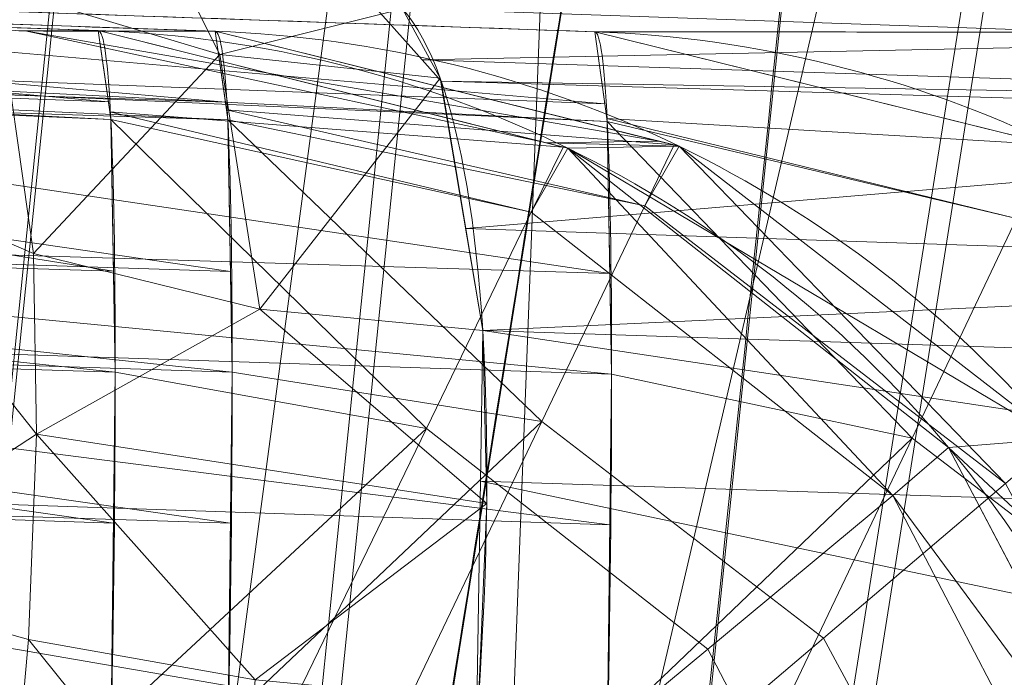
# Model space of a CAD drawing. Header units: millimetres. Extents: x -72 to 72, y -145 to 145.
# Tile 440 of 522: x -42.48 to -42.225, y 104.872 to 105.043. Entities that reach past the tile are written whole.
import ezdxf

# ---------------------------------------------------------------- set-up
doc = ezdxf.new("R2010")
doc.units = ezdxf.units.MM
doc.layers.add('1', color=7, linetype='CONTINUOUS')

msp = doc.modelspace()

# ---------------------------------------------------------------- linework, layer by layer
at = {"layer": '1', "color": 163, "linetype": 'Continuous', "lineweight": 13, "extrusion": (0.9987751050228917, -0.0349130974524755, 0.03506230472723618)}
msp.add_arc((103.1923315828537, -2.556379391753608, -46.22108392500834), 0.3, 269.7685499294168, 0.05733278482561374, dxfattribs=at)
at = {"layer": '1', "color": 163, "linetype": 'Continuous', "lineweight": 13, "extrusion": (-0.02762178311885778, -3.56842888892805e-05, 0.9996184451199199)}
msp.add_arc((-104.7947120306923, -42.43374167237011, -3.004475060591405), 0.3, 81.45700164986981, 177.9251882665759, dxfattribs=at)
at = {"layer": '1', "color": 163, "linetype": 'Continuous', "lineweight": 13, "extrusion": (0.998775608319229, -0.0349294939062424, -0.03503162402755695)}
msp.add_arc((103.192451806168, -1.964484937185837, -46.03388992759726), 0.3, 359.9158615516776, 90.1812252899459, dxfattribs=at)
at = {"layer": '1', "color": 163, "linetype": 'Continuous', "lineweight": 13, "extrusion": (0.04373933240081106, -6.0330956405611e-05, 0.9990429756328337)}
msp.add_arc((104.6811121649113, 42.52796908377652, -2.212901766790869), 0.3, 262.8341973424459, 358.077188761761, dxfattribs=at)
at = {"layer": '1', "color": 163, "linetype": 'Continuous', "lineweight": 13, "extrusion": (0.9987807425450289, -0.0347887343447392, 0.03502530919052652)}
msp.add_arc((103.202252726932, 2.90839859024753, -45.88803624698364), 0.3, 269.8281166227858, 359.853474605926, dxfattribs=at)
at = {"layer": '1', "color": 163, "linetype": 'Continuous', "lineweight": 13, "extrusion": (0.0751280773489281, -7.342131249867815e-05, 0.9971738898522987)}
msp.add_arc((104.6982097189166, 42.42142122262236, -1.893019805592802), 0.3, 263.2761855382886, 358.0504822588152, dxfattribs=at)
at = {"layer": '1', "color": 163, "linetype": 'Continuous', "lineweight": 13}
for points, knots in [([(-37.255931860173, 118.086034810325, -16.0329830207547), (-37.309000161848, 117.814544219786, -16.0424298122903), (-37.4510698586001, 117.088691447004, -16.073078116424), (-37.68262541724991, 115.909657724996, -16.1460442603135), (-37.95066081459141, 114.550297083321, -16.2629158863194), (-38.2190603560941, 113.194132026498, -16.4115150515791), (-38.4876370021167, 111.841705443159, -16.5907976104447), (-38.75620371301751, 110.493560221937, -16.799719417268), (-39.0245982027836, 109.1500904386, -17.0371156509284), (-39.2926581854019, 107.811690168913, -17.3018214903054), (-39.5602482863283, 106.478604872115, -17.5925978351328), (-39.8272331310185, 105.151080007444, -17.9082055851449), (-40.18226096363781, 103.388603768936, -18.3604284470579), (-40.6239890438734, 101.199945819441, -18.9814254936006), (-41.15010171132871, 98.5965316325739, -19.8055945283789), (-41.6717598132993, 96.015131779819, -20.6987399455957), (-42.1886203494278, 93.4540962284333, -21.6511642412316), (-42.700463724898, 90.911223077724, -22.6535243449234), (-43.2071670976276, 88.383883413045, -23.6968428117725), (-43.7086811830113, 85.8691216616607, -24.7724874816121), (-44.2050079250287, 83.3637449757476, -25.8721245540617), (-44.6961807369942, 80.86441018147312, -26.9876298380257), (-45.1822524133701, 78.36762522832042, -28.1111098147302), (-45.6632757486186, 75.8698980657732, -29.2346709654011), (-46.1392747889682, 73.3677333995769, -30.3504106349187), (-46.61027358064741, 70.8576359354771, -31.4504261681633), (-47.07623563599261, 68.3362553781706, -32.5265702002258), (-47.537078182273, 65.8003921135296, -33.5704788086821), (-47.9926512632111, 63.24708556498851, -34.5734806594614), (-48.4427241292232, 60.6737068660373, -35.5265505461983), (-48.8869724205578, 58.07806315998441, -36.4202898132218), (-49.3249649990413, 55.4585272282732, -37.2449390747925), (-49.684288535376, 53.2549044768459, -37.8661869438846), (-49.9680088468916, 51.4795716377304, -38.3184881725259), (-50.1788301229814, 50.1419739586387, -38.6340860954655), (-50.3875827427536, 48.7983974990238, -38.9247765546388), (-50.5941525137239, 47.4491038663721, -39.1893145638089), (-50.7984252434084, 46.0943546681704, -39.4264551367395), (-51.0002746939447, 44.734563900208, -39.6350292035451), (-51.1995746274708, 43.3701455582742, -39.8138676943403), (-51.3961910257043, 42.0016703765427, -39.9619327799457), (-51.5899898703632, 40.6297090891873, -40.078186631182), (-51.7808347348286, 39.2549522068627, -40.1617330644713), (-51.9685903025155, 37.8781385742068, -40.2117576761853), (-52.0916125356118, 36.95942482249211, -40.2222932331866), (-52.1525651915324, 36.5, -40.2217613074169)], [0, 0, 0, 0, 0.00954094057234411, 0.0255160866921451, 0.0414912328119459, 0.057466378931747, 0.0734415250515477, 0.0894166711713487, 0.10539181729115, 0.12136696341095, 0.137342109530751, 0.153317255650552, 0.169292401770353, 0.201242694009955, 0.233192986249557, 0.265143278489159, 0.29709357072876, 0.329043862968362, 0.360994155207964, 0.392944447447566, 0.424894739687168, 0.45684503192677, 0.488795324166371, 0.520745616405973, 0.552695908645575, 0.584646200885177, 0.616596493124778, 0.64854678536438, 0.680497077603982, 0.712447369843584, 0.744397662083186, 0.776347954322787, 0.808298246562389, 0.82427339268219, 0.840248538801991, 0.856223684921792, 0.872198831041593, 0.888173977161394, 0.904149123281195, 0.920124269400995, 0.936099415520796, 0.952074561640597, 0.968049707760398, 0.984024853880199, 1, 1, 1, 1]), ([(-37.1742399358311, 118.086034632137, 15.9592939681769), (-37.1856192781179, 118.015882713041, 15.9563131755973), (-37.2161631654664, 117.827825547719, 15.9478847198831), (-37.2660102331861, 117.521968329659, 15.932269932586), (-37.34313740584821, 117.05073556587, 15.9045356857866), (-37.4400746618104, 116.462211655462, 15.8630204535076), (-37.5572085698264, 115.756965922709, 15.8023466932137), (-37.6751156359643, 115.052858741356, 15.73091784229), (-37.7937592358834, 114.350034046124, 15.6488607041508), (-37.9131027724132, 113.648635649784, 15.5563020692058), (-38.0331096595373, 112.948793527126, 15.4533925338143), (-38.1537433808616, 112.250637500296, 15.3402826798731), (-38.2749678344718, 111.554281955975, 15.217143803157), (-38.3967472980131, 110.859840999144, 15.0841471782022), (-38.5190467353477, 110.167412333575, 14.9414815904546), (-38.6418313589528, 109.477093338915, 14.7893356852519), (-38.8061466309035, 108.559587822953, 14.5741043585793), (-39.0125869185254, 107.418380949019, 14.2823779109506), (-39.26173729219, 106.058514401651, 13.8977135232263), (-39.5120742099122, 104.708594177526, 13.4802226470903), (-39.7633803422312, 103.368853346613, 13.0317093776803), (-40.0154568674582, 102.039403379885, 12.5539873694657), (-40.2681235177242, 100.720235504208, 12.0488850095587), (-40.52121853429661, 99.4112439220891, 11.5181935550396), (-40.7745980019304, 98.1122253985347, 10.9636877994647), (-41.0281344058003, 96.8228920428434, 10.3871070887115), (-41.36624436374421, 95.11621726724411, 9.59114636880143), (-41.7887479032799, 93.0051541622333, 8.54936981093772), (-42.2949124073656, 90.50354035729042, 7.23688787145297), (-42.7997903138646, 88.0289381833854, 5.87381059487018), (-43.3030657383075, 85.5762716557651, 4.47116578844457), (-43.8045203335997, 83.1401749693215, 3.03936567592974), (-44.3040026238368, 80.7150963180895, 1.58834462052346), (-44.8014000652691, 78.2953771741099, 0.127712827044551), (-45.2966142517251, 75.8753080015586, -1.33308100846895), (-45.7895373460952, 73.44917812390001, -2.78458719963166), (-46.2800293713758, 71.0113226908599, -4.21719202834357), (-46.7678940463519, 68.5561835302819, -5.62095565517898), (-47.2528537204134, 66.0783836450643, -6.985456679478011), (-47.7345222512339, 63.5728355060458, -8.299656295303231), (-48.1327334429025, 61.4578741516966, -9.34309434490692), (-48.4490452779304, 59.747703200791, -10.1405127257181), (-48.68504252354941, 58.4555601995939, -10.7182473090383), (-48.9196851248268, 57.1535430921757, -11.2739652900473), (-49.15283995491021, 55.8413654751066, -11.805922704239), (-49.3843588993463, 54.51882504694, -12.3123411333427), (-49.614079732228, 53.185818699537, -12.791425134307), (-49.8418232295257, 51.8423407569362, -13.2413424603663), (-50.06739627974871, 50.4885070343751, -13.6602745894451), (-50.2905909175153, 49.12455610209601, -14.0464134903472), (-50.511185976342, 47.7508594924, -14.3979884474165), (-50.6926549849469, 46.5984156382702, -14.6607386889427), (-50.8362931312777, 45.6721678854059, -14.8519889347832), (-50.9432222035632, 44.9754345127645, -14.9857625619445), (-51.0493207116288, 44.2767524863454, -15.1096830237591), (-51.1545573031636, 43.5762374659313, -15.2235787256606), (-51.2589006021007, 42.8740052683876, -15.3272780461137), (-51.3623194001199, 42.1701873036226, -15.4206301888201), (-51.4647824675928, 41.4649151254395, -15.5034843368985), (-51.5662592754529, 40.7583342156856, -15.575713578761), (-51.6667192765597, 40.050590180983, -15.6371909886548), (-51.7495641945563, 39.4599653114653, -15.6793786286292), (-51.8153024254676, 38.9870412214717, -15.7076524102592), (-51.8643338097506, 38.6321568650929, -15.7261106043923), (-51.9130894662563, 38.2771020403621, -15.7418126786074), (-51.9615659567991, 37.9218975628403, -15.7547496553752), (-52.0097598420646, 37.5665642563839, -15.7649125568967), (-52.0576679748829, 37.2111236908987, -15.7722961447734), (-52.1052872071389, 36.8555974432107, -15.7768951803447), (-52.13683866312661, 36.6185372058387, -15.7781013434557), (-52.1525651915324, 36.5, -15.7782385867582)], [0, 0, 0, 0, 0.00237380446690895, 0.00636430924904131, 0.0103548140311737, 0.0183358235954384, 0.0263168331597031, 0.0342978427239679, 0.0422788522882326, 0.0502598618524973, 0.058240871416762, 0.0662218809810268, 0.0742028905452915, 0.0821839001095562, 0.090164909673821, 0.0981459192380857, 0.10612692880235, 0.12208894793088, 0.138050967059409, 0.154012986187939, 0.169975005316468, 0.185937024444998, 0.201899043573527, 0.217861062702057, 0.233823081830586, 0.249785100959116, 0.265747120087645, 0.297671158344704, 0.329595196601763, 0.361519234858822, 0.393443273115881, 0.42536731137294, 0.457291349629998, 0.489215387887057, 0.521139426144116, 0.553063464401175, 0.584987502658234, 0.616911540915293, 0.648835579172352, 0.680759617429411, 0.71268365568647, 0.728645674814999, 0.744607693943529, 0.760569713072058, 0.776531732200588, 0.792493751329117, 0.808455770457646, 0.824417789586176, 0.840379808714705, 0.856341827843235, 0.872303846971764, 0.888265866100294, 0.896246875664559, 0.904227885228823, 0.912208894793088, 0.920189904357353, 0.928170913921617, 0.936151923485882, 0.944132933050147, 0.952113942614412, 0.960094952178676, 0.968075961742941, 0.972066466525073, 0.976056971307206, 0.980047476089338, 0.984037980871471, 0.988028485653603, 0.992018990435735, 0.996009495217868, 1, 1, 1, 1]), ([(-42.2566845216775, 105.563300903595, -5.52585062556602), (-42.302466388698, 105.277853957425, -5.52582540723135), (-42.3481784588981, 104.992395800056, -5.525800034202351), (-42.4394067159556, 104.421448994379, -5.52574915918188), (-42.4849229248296, 104.135960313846, -5.52572365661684), (-42.5901505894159, 103.474088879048, -5.525664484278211), (-42.6497699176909, 103.097691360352, -5.52563080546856), (-42.7091182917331, 102.721230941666, -5.5255970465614), (-42.709121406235, 102.721211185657, -5.52559704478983), (-42.7091245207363, 102.721191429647, -5.525597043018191)], [0, 0, 0, 0, 0.30136067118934, 0.30136067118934, 0.602720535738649, 0.602720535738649, 0.999979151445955, 0.999979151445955, 1, 1, 1, 1]), ([(-42.2289395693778, 105.563190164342, 5.50874685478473), (-42.2289416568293, 105.563170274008, 5.508746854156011), (-42.22894373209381, 105.563150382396, 5.50874685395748), (-42.2619837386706, 105.248327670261, 5.508736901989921), (-42.2947326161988, 104.933494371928, 5.508726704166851), (-42.3588684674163, 104.311203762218, 5.50870623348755), (-42.3902693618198, 104.003747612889, 5.5086959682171), (-42.452488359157, 103.388795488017, 5.508675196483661), (-42.48330644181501, 103.081299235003, 5.50866469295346), (-42.5138312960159, 102.77375391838, 5.508654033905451), (-42.5138332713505, 102.773734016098, 5.50865403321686), (-42.513835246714, 102.773714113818, 5.50865403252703)], [0, 0, 0, 0, 2.13980780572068e-05, 2.13980780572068e-05, 0.338679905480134, 0.338679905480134, 0.669339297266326, 0.669339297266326, 0.99997860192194, 0.99997860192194, 1, 1, 1, 1]), ([(-42.4235338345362, 102.676143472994, -5.81237459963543), (-42.3642389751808, 103.052485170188, -5.8116374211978), (-42.3046728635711, 103.428784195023, -5.81090233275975), (-42.1995427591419, 104.090488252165, -5.80961525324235), (-42.1540697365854, 104.375907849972, -5.80906190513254), (-42.06292791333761, 104.946735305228, -5.80795983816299), (-42.0172591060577, 105.232143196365, -5.80741111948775), (-41.9715218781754, 105.51754011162, -5.8068651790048)], [0, 0, 0, 0, 0.397255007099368, 0.397255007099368, 0.698617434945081, 0.698617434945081, 1, 1, 1, 1]), ([(-42.793446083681, 105.051425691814, -4.18684842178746), (-42.7380859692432, 105.049490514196, -4.18490535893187), (-42.6827258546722, 105.04755534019, -4.18296229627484), (-42.5713904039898, 105.043663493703, -4.17905457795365), (-42.5154150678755, 105.041706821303, -4.17708992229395), (-42.4594397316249, 105.039750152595, -4.17512526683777)], [0, 0, 0, 0, 0.497237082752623, 0.497237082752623, 1, 1, 1, 1]), ([(-42.4291597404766, 105.039566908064, -0.351077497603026), (-42.4858333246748, 105.041548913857, -0.34909008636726), (-42.5425069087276, 105.043530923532, -0.347102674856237), (-42.6578400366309, 105.047564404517, -0.34305820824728), (-42.7164995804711, 105.049615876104, -0.341001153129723), (-42.7751591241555, 105.05166735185, -0.338944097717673)], [0, 0, 0, 0, 0.491390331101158, 0.491390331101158, 1, 1, 1, 1]), ([(-42.6835748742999, 105.051738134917, 1.28624101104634), (-42.6354196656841, 105.050060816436, 1.28792938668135), (-42.5872644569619, 105.048383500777, 1.28961776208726), (-42.4697204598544, 105.044289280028, 1.29373898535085), (-42.4003316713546, 105.041872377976, 1.29617183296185), (-42.330942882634, 105.039455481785, 1.29860468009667)], [0, 0, 0, 0, 0.409678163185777, 0.409678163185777, 1, 1, 1, 1]), ([(-42.0336185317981, 105.039210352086, 4.17517966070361), (-42.0652258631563, 105.040319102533, 4.176287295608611), (-42.0968331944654, 105.041427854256, 4.17739493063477), (-42.2166394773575, 105.045630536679, 4.18159337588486), (-42.3048384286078, 105.048724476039, 4.1846841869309), (-42.3930373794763, 105.051818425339, 4.18777499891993)], [0, 0, 0, 0, 0.263820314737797, 0.263820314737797, 1, 1, 1, 1]), ([(-42.4594397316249, 105.039750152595, -4.17512526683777), (-42.46717749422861, 105.039740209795, -3.89515302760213), (-42.47274193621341, 105.039729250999, -3.61511222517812), (-42.4806648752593, 105.039701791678, -2.95921025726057), (-42.4812763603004, 105.039684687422, -2.58329881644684), (-42.4746026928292, 105.03964851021, -1.8315159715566), (-42.4673148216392, 105.039629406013, -1.45560290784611), (-42.4487507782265, 105.039595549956, -0.836856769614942), (-42.4397940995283, 105.039581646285, -0.593927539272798), (-42.4291597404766, 105.039566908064, -0.351077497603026)], [0, 0, 0, 0, 0.219671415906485, 0.219671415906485, 0.514481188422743, 0.514481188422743, 0.809346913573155, 0.809346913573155, 1, 1, 1, 1]), ([(-42.330942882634, 105.039455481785, 1.29860468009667), (-42.3283218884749, 105.039452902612, 1.33338616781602), (-42.32566610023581, 105.039450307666, 1.36816505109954), (-42.296309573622, 105.039421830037, 1.74760255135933), (-42.2662266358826, 105.039394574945, 2.09201672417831), (-42.19921375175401, 105.039337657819, 2.780064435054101), (-42.1622808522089, 105.039307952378, 3.123732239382), (-42.0941100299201, 105.039255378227, 3.70324299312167), (-42.0646827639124, 105.039233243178, 3.93932199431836), (-42.0336185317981, 105.039210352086, 4.17517966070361)], [0, 0, 0, 0, 0.0361782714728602, 0.0361782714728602, 0.394753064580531, 0.394753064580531, 0.75324577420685, 0.75324577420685, 1, 1, 1, 1])]:
    msp.add_open_spline(points, degree=3, knots=knots, dxfattribs=at)
msp.add_open_spline([(-42.3930373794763, 105.051818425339, 4.18777499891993), (-42.35677939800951, 105.051286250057, 4.35048619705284), (-42.3469270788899, 104.913694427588, 4.48793524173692), (-42.3755098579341, 104.750279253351, 4.488328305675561)], degree=3, dxfattribs=at)
for points in [[(-39.23818841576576, 108.1749871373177, -18.08510534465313), (-41.33758693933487, 97.67823666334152, -20.25850117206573), (-42.80874505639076, 97.49703854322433, -12.51550577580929)], [(-42.80874505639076, 97.49703854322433, -12.51550577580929), (-41.17066040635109, 107.8914180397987, -9.442209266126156), (-39.23818841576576, 108.1749871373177, -18.08510534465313)], [(-41.60626232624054, 107.8418046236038, -5.696287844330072), (-41.17066040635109, 107.8914180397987, -9.442209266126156), (-42.80874505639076, 97.49703854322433, -12.51550577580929)], [(-42.80874505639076, 97.49703854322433, -12.51550577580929), (-41.63988679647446, 107.6760962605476, -5.603813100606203), (-41.60626232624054, 107.8418046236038, -5.696287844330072)], [(-41.68893024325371, 107.4810996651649, -5.349542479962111), (-41.63988679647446, 107.6760962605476, -5.603813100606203), (-42.80874505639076, 97.49703854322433, -12.51550577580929)], [(-41.68893024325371, 107.4810996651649, -5.349542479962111), (-42.80874505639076, 97.49703854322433, -12.51550577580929), (-41.9248566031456, 105.8328077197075, -5.746609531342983)], [(-41.97152331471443, 105.5175364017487, -5.80686517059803), (-41.9248566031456, 105.8328077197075, -5.746609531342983), (-42.80874505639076, 97.49703854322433, -12.51550577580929)], [(-42.41735860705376, 105.5829674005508, 5.432555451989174), (-42.48117655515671, 105.5896654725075, 5.351145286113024), (-42.76515170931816, 102.7986630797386, 5.353039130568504)], [(-42.76515170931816, 102.7986630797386, 5.353039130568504), (-42.70124807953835, 102.79231518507, 5.433465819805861), (-42.41735860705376, 105.5829674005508, 5.432555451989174)], [(-42.70124807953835, 102.79231518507, 5.433465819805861), (-42.70016774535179, 102.7922108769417, 5.434134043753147), (-42.4162745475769, 105.5828556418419, 5.433232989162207), (-42.41735860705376, 105.5829674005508, 5.432555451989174)], [(-42.32979565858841, 105.5737733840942, 5.487266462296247), (-42.4162745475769, 105.5828556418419, 5.433232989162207), (-42.70016774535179, 102.7922108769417, 5.434134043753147)], [(-42.70016774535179, 102.7922108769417, 5.434134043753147), (-42.61405393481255, 102.783665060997, 5.487455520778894), (-42.32979565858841, 105.5737733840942, 5.487266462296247)], [(-42.61405393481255, 102.783665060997, 5.487455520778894), (-42.60920733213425, 102.7831807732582, 5.488480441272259), (-42.32487082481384, 105.5732592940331, 5.488315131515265), (-42.32979565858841, 105.5737733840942, 5.487266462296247)], [(-42.32487082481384, 105.5732592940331, 5.488315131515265), (-42.60920733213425, 102.7831807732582, 5.488480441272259), (-42.38175228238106, 104.0863618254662, 5.508698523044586)], [(-42.38175228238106, 104.0863618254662, 5.508698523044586), (-42.23756864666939, 105.4809242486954, 5.508744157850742), (-42.32487082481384, 105.5732592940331, 5.488315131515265)], [(-42.71916300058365, 105.5632084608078, -5.509700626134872), (-42.2566831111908, 105.563297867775, -5.525850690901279), (-42.4838550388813, 104.1423976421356, -5.525724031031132), (-42.9401732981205, 104.1423082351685, -5.509789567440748)], [(-42.4838550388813, 104.1423976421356, -5.525724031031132), (-42.2566831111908, 105.563297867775, -5.525850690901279), (-42.15642064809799, 105.5472195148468, -5.548498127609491)], [(-42.23756864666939, 105.4809242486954, 5.508744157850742), (-42.38175228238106, 104.0863618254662, 5.508698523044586), (-41.84607416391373, 104.1687205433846, 5.527114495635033), (-41.70487076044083, 105.5632531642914, 5.52704744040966)], [(-42.15642064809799, 105.5472195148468, -5.548498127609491), (-42.60767623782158, 102.7051955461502, -5.548760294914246), (-42.4838550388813, 104.1423976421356, -5.525724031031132)], [(-42.60192066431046, 102.7042865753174, -5.550073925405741), (-42.60767623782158, 102.7051955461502, -5.548760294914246), (-42.15642064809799, 105.5472195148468, -5.548498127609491), (-42.1508364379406, 105.5463254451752, -5.549758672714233)], [(-42.60192066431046, 102.7042865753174, -5.550073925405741), (-42.1508364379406, 105.5463254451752, -5.549758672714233), (-42.0617051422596, 105.5320203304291, -5.609891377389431)], [(-42.0617051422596, 105.5320203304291, -5.609891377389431), (-42.51203685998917, 102.690115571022, -5.611639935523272), (-42.60192066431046, 102.7042865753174, -5.550073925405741)], [(-42.51090064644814, 102.6899367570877, -5.612416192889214), (-42.51203685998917, 102.690115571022, -5.611639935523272), (-42.0617051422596, 105.5320203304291, -5.609891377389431)], [(-42.0617051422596, 105.5320203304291, -5.609891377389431), (-42.44858399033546, 102.6801019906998, -5.704050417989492), (-42.51090064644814, 102.6899367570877, -5.612416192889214)], [(-42.44858399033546, 102.6801019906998, -5.704050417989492), (-42.0617051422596, 105.5320203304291, -5.609891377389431), (-42.06058010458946, 105.5318415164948, -5.610649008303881)], [(-42.06058010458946, 105.5318415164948, -5.610649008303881), (-42.44783893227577, 102.6799827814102, -5.707261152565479), (-42.44858399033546, 102.6801019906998, -5.704050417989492)], [(-42.44783893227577, 102.6799827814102, -5.707261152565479), (-42.06058010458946, 105.5318415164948, -5.610649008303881), (-41.99801385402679, 105.5217981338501, -5.700359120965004)], [(-41.99801385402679, 105.5217981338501, -5.700359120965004), (-41.99725389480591, 105.5216789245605, -5.703416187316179), (-42.44783893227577, 102.6799827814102, -5.707261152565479)], [(-42.19846799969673, 104.096993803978, -5.8096032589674), (-42.44783893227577, 102.6799827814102, -5.707261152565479), (-41.99725389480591, 105.5216789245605, -5.703416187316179)], [(-42.19846799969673, 104.096993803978, -5.8096032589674), (-41.97152331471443, 105.5175364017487, -5.80686517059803), (-42.80874505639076, 97.49703854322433, -12.51550577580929)], [(-42.47840121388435, 105.0396710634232, -2.262830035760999), (-42.42916032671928, 105.0395667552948, -0.3510774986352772), (-42.77515783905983, 105.0516664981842, -0.3389441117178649), (-42.81885176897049, 105.0515547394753, -2.262730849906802)], [(-42.81885176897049, 105.0515547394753, -2.262730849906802), (-42.79344528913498, 105.0514280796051, -4.186848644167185), (-42.45943948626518, 105.0397530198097, -4.175125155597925), (-42.47840121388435, 105.0396710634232, -2.262830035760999)], [(-42.79344528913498, 105.0514280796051, -4.186848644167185), (-42.79527813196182, 105.0341129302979, -4.279461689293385), (-42.45684668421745, 105.0213277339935, -4.267354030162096)], [(-42.45684668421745, 105.0213277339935, -4.267354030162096), (-42.45943948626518, 105.0397530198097, -4.175125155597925), (-42.79344528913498, 105.0514280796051, -4.186848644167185)], [(-42.42656752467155, 105.0211936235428, -0.2588630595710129), (-42.7745096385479, 105.0327643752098, -0.2467797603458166), (-42.77515783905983, 105.0516664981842, -0.3389441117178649)], [(-42.77515783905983, 105.0516664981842, -0.3389441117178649), (-42.42916032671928, 105.0395667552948, -0.3510774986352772), (-42.42656752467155, 105.0211936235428, -0.2588630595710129)], [(-42.68357530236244, 105.0517410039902, 1.286240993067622), (-42.70331934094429, 105.0352230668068, 1.193105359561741), (-42.3283688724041, 105.0208136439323, 1.206697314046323)], [(-42.55867004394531, 105.0517857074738, 2.739053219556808), (-42.68357530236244, 105.0517410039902, 1.286240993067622), (-42.33094304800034, 105.0394549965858, 1.298604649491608), (-42.20231994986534, 105.0393432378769, 2.738958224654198)], [(-42.3283688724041, 105.0208136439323, 1.206697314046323), (-42.33094304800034, 105.0394549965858, 1.298604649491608), (-42.68357530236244, 105.0517410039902, 1.286240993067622)], [(-42.20231994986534, 105.0393432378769, 2.738958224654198), (-42.03362017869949, 105.0392091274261, 4.17517963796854), (-42.3930361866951, 105.0518155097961, 4.18777484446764), (-42.55867004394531, 105.0517857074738, 2.739053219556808)], [(-42.48601198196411, 105.0510331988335, 4.323028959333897), (-42.47621819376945, 104.982040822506, 4.422137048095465), (-42.5315722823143, 105.0059571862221, 4.447699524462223)], [(-42.43726283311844, 105.0520241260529, 4.254779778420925), (-42.42802038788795, 105.0335317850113, 4.310714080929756), (-42.48601198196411, 105.0510331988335, 4.323028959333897)], [(-42.47621819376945, 104.982040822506, 4.422137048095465), (-42.48601198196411, 105.0510331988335, 4.323028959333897), (-42.42802038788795, 105.0335317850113, 4.310714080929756)], [(-42.42802038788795, 105.0335317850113, 4.310714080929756), (-42.43726283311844, 105.0520241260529, 4.254779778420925), (-42.38070175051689, 105.0454080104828, 4.247389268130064)], [(-42.375598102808, 105.0321906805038, 4.279395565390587), (-42.3930361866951, 105.0518155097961, 4.18777484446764), (-42.03362017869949, 105.0392091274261, 4.17517963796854)], [(-42.38070175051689, 105.0454080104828, 4.247389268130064), (-42.3709824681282, 105.0274595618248, 4.303324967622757), (-42.42802038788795, 105.0335317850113, 4.310714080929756)], [(-42.47840121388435, 105.0396710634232, -2.262830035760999), (-42.45943948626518, 105.0397530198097, -4.175125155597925), (-42.34345257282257, 105.0106957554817, -4.171921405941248)], [(-42.31446981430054, 105.0111427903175, -0.356100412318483), (-42.42916032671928, 105.0395667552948, -0.3510774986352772), (-42.47840121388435, 105.0396710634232, -2.262830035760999)], [(-42.47840121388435, 105.0396710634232, -2.262830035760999), (-42.34345257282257, 105.0106957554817, -4.171921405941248), (-42.31446981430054, 105.0111427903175, -0.356100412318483)], [(-42.33916476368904, 105.0096154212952, -4.171802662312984), (-42.45943948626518, 105.0397530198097, -4.175125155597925), (-42.4564816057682, 105.0187349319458, -4.280336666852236)], [(-42.42629930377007, 105.0192788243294, -0.2492470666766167), (-42.42916032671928, 105.0395667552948, -0.3510774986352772), (-42.3104390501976, 105.0101444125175, -0.3562770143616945)], [(-42.03362017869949, 105.0392091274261, 4.17517963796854), (-42.03101620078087, 105.0210669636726, 4.26757987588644), (-42.375598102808, 105.0321906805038, 4.279395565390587)], [(-42.21267253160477, 105.0102114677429, 1.289691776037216), (-42.33094304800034, 105.0394549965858, 1.298604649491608), (-42.32784360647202, 105.0169989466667, 1.187899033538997)], [(-42.20231994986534, 105.0393432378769, 2.738958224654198), (-42.33094304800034, 105.0394549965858, 1.298604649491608), (-42.2162264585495, 105.0110906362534, 1.289959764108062)], [(-42.70331934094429, 105.0352230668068, 1.193105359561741), (-42.7057296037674, 105.0332114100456, 1.181744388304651), (-42.32773184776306, 105.0161868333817, 1.183898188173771)], [(-42.32773184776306, 105.0161868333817, 1.183898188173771), (-42.3283688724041, 105.0208136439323, 1.206697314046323), (-42.70331934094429, 105.0352230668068, 1.193105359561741)], [(-42.79527813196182, 105.0341129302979, -4.279461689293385), (-42.79556125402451, 105.0314381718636, -4.293759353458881), (-42.45620220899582, 105.0167605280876, -4.290231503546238)], [(-42.45620220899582, 105.0167605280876, -4.290231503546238), (-42.45684668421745, 105.0213277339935, -4.267354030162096), (-42.79527813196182, 105.0341129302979, -4.279461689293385)], [(-42.42592304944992, 105.0166413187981, -0.2359887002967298), (-42.77434200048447, 105.0279065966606, -0.2230868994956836), (-42.7745096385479, 105.0327643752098, -0.2467797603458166)], [(-42.7745096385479, 105.0327643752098, -0.2467797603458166), (-42.42656752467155, 105.0211936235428, -0.2588630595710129), (-42.42592304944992, 105.0166413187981, -0.2359887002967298)], [(-42.7057296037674, 105.0332114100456, 1.181744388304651), (-42.72656142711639, 104.989230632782, 1.112411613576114), (-42.32705384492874, 104.9769073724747, 1.125567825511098)], [(-42.7057296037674, 105.0332114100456, 1.181744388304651), (-42.32705384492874, 104.9769073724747, 1.125567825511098), (-42.32773184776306, 105.0161868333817, 1.183898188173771)], [(-42.42802038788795, 105.0335317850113, 4.310714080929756), (-42.41760447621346, 104.9676313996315, 4.4060368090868), (-42.47621819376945, 104.982040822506, 4.422137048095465)], [(-42.41760447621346, 104.9676313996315, 4.4060368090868), (-42.42802038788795, 105.0335317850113, 4.310714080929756), (-42.3709824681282, 105.0274595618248, 4.303324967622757)], [(-42.79556125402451, 105.0314381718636, -4.293759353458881), (-42.80474036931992, 104.9882620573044, -4.360201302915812), (-42.4555204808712, 104.9774736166, -4.348802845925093)], [(-42.4555204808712, 104.9774736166, -4.348802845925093), (-42.45620220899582, 105.0167605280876, -4.290231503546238), (-42.79556125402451, 105.0314381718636, -4.293759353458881)], [(-42.37071052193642, 105.0266921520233, 4.305068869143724), (-42.375598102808, 105.0321906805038, 4.279395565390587), (-42.03101620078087, 105.0210669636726, 4.26757987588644)], [(-42.4252413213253, 104.9773991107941, -0.1774081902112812), (-42.77931526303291, 104.9889847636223, -0.16536153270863), (-42.77434200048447, 105.0279065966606, -0.2230868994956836)], [(-42.77434200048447, 105.0279065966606, -0.2230868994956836), (-42.42592304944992, 105.0166413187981, -0.2359887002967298), (-42.4252413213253, 104.9773991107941, -0.1774081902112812)], [(-42.3709824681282, 105.0274595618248, 4.303324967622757), (-42.35995933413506, 104.962132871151, 4.39892103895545), (-42.41760447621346, 104.9676313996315, 4.4060368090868)], [(-42.37071052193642, 105.0266921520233, 4.305068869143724), (-42.03101620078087, 105.0210669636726, 4.26757987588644), (-42.03037172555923, 105.0165668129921, 4.290499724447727)], [(-42.36435890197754, 104.9885600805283, 4.360503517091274), (-42.37071052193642, 105.0266921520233, 4.305068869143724), (-42.03037172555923, 105.0165668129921, 4.290499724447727)], [(-42.34740510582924, 104.9927398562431, -4.280692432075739), (-42.4564816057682, 105.0187349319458, -4.280336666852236), (-42.45620220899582, 105.0167605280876, -4.290231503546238)], [(-42.4564816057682, 105.0187349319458, -4.280336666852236), (-42.34740510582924, 104.9927398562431, -4.280692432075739), (-42.33916476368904, 105.0096154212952, -4.171802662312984)], [(-42.3104390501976, 105.0101444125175, -0.3562770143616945), (-42.31802746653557, 104.9943864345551, -0.2487870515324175), (-42.42629930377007, 105.0192788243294, -0.2492470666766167)], [(-42.42592304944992, 105.0166413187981, -0.2359887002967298), (-42.42629930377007, 105.0192788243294, -0.2492470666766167), (-42.31802746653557, 104.9943864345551, -0.2487870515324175)], [(-42.45620220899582, 105.0167605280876, -4.290231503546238), (-42.45506599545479, 104.9513518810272, -4.387748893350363), (-42.37455129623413, 104.9367189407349, -4.380804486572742)], [(-42.37455129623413, 104.9367189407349, -4.380804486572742), (-42.34740510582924, 104.9927398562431, -4.280692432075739), (-42.45620220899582, 105.0167605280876, -4.290231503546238)], [(-42.42592304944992, 105.0166413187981, -0.2359887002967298), (-42.31802746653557, 104.9943864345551, -0.2487870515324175), (-42.34468564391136, 104.9385666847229, -0.147024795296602)], [(-42.34468564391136, 104.9385666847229, -0.147024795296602), (-42.42478683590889, 104.9513146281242, -0.1384558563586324), (-42.42592304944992, 105.0166413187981, -0.2359887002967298)], [(-42.03037172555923, 105.0165668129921, 4.290499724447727), (-42.02968627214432, 104.9773991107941, 4.349250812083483), (-42.36435890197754, 104.9885600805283, 4.360503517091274)], [(-42.2218069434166, 104.9911007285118, 1.187744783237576), (-42.32784360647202, 105.0169989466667, 1.187899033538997), (-42.32773184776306, 105.0161868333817, 1.183898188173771)], [(-42.32784360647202, 105.0169989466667, 1.187899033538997), (-42.2218069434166, 104.9911007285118, 1.187744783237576), (-42.21267253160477, 105.0102114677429, 1.289691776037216)], [(-42.32773184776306, 105.0161868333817, 1.183898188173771), (-42.32660308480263, 104.9507930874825, 1.086781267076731), (-42.24882647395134, 104.9342900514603, 1.090711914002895)], [(-42.24882647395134, 104.9342900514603, 1.090711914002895), (-42.2218069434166, 104.9911007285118, 1.187744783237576), (-42.32773184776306, 105.0161868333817, 1.183898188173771)], [(-42.30912402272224, 105.0098165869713, -0.356334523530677), (-42.31446981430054, 105.0111427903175, -0.356100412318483), (-42.34345257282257, 105.0106957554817, -4.171921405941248)], [(-42.30912402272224, 105.0098165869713, -0.356334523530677), (-42.34345257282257, 105.0106957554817, -4.171921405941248), (-42.33789443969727, 105.0093024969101, -4.171767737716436)], [(-42.33789443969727, 105.0093024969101, -4.171767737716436), (-42.21130907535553, 104.9340963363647, -0.360621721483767), (-42.30912402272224, 105.0098165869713, -0.356334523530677)], [(-42.31802746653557, 104.9943864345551, -0.2487870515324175), (-42.3104390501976, 105.0101444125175, -0.3562770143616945), (-42.30912402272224, 105.0098165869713, -0.356334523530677)], [(-42.22465679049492, 104.9225404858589, -0.2487870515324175), (-42.31802746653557, 104.9943864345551, -0.2487870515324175), (-42.30912402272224, 105.0098165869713, -0.356334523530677)], [(-42.30912402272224, 105.0098165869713, -0.356334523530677), (-42.21130907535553, 104.9340963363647, -0.360621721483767), (-42.22465679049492, 104.9225404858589, -0.2487870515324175)], [(-42.33789443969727, 105.0093024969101, -4.171767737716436), (-42.33916476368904, 105.0096154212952, -4.171802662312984), (-42.34740510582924, 104.9927398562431, -4.280692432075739)], [(-42.33789443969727, 105.0093024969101, -4.171767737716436), (-42.34740510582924, 104.9927398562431, -4.280692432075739), (-42.25380718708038, 104.9194261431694, -4.280692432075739)], [(-42.25380718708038, 104.9194261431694, -4.280692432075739), (-42.23939403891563, 104.9318239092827, -4.169048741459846), (-42.33789443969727, 105.0093024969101, -4.171767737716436)], [(-42.33789443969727, 105.0093024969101, -4.171767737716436), (-42.23939403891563, 104.9318239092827, -4.169048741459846), (-42.21130907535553, 104.9340963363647, -0.360621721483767)], [(-42.53306612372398, 104.8976927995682, 4.52091870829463), (-42.5315722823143, 105.0059571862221, 4.447699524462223), (-42.47543960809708, 104.9352660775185, 4.460483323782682)], [(-42.5315722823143, 105.0059571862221, 4.447699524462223), (-42.47621819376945, 104.982040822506, 4.422137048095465), (-42.47543960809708, 104.9352660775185, 4.460483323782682)], [(-42.37455129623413, 104.9367189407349, -4.380804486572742), (-42.30169206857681, 104.879654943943, -4.380804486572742), (-42.25380718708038, 104.9194261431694, -4.280692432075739), (-42.34740510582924, 104.9927398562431, -4.280692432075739)], [(-42.31802746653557, 104.9943864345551, -0.2487870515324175), (-42.22465679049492, 104.9225404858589, -0.2487870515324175), (-42.27178171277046, 104.8824712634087, -0.147024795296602), (-42.34468564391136, 104.9385666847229, -0.147024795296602)], [(-42.24882647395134, 104.9342900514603, 1.090711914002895), (-42.17764362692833, 104.8797816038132, 1.090711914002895), (-42.12984442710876, 104.9206852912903, 1.187744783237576), (-42.2218069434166, 104.9911007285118, 1.187744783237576)], [(-42.80474036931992, 104.9882620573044, -4.360201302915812), (-42.81019046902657, 104.9626395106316, -4.39963536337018), (-42.45506599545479, 104.9513518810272, -4.387748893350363)], [(-42.45506599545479, 104.9513518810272, -4.387748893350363), (-42.4555204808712, 104.9774736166, -4.348802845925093), (-42.80474036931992, 104.9882620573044, -4.360201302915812)], [(-42.42478683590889, 104.9513146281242, -0.1384558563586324), (-42.78262704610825, 104.9630492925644, -0.1268958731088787), (-42.77931526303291, 104.9889847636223, -0.16536153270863)], [(-42.77931526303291, 104.9889847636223, -0.16536153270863), (-42.4252413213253, 104.9773991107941, -0.1774081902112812), (-42.42478683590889, 104.9513146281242, -0.1384558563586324)], [(-42.72656142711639, 104.989230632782, 1.112411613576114), (-42.73830726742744, 104.9644351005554, 1.073324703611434), (-42.32660308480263, 104.9507930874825, 1.086781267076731)], [(-42.32660308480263, 104.9507930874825, 1.086781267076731), (-42.32705384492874, 104.9769073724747, 1.125567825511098), (-42.72656142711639, 104.989230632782, 1.112411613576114)], [(-42.35995933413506, 104.962132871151, 4.39892103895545), (-42.36435890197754, 104.9885600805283, 4.360503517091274), (-42.02968627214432, 104.9773991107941, 4.349250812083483)], [(-42.47543960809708, 104.9352660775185, 4.460483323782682), (-42.47621819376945, 104.982040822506, 4.422137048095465), (-42.41760447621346, 104.9676313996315, 4.4060368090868)], [(-42.02968627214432, 104.9773991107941, 4.349250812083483), (-42.02922806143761, 104.9513518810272, 4.388316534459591), (-42.35995933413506, 104.962132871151, 4.39892103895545)], [(-42.35893487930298, 104.9173623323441, 4.43596113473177), (-42.47543960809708, 104.9352660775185, 4.460483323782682), (-42.41760447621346, 104.9676313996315, 4.4060368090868)], [(-42.41760447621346, 104.9676313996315, 4.4060368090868), (-42.35995933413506, 104.962132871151, 4.39892103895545), (-42.35893487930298, 104.9173623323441, 4.43596113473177)], [(-42.73830726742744, 104.9644351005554, 1.073324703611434), (-42.75063052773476, 104.9261689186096, 1.0466945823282), (-42.32705384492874, 104.9118340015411, 1.060927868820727)], [(-42.32705384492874, 104.9118340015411, 1.060927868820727), (-42.32660308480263, 104.9507930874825, 1.086781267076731), (-42.73830726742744, 104.9644351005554, 1.073324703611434)], [(-42.81019046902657, 104.9626395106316, -4.39963536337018), (-42.81934723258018, 104.9246266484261, -4.42613149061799), (-42.4555204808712, 104.9122959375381, -4.413703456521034)], [(-42.81019046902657, 104.9626395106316, -4.39963536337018), (-42.4555204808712, 104.9122959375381, -4.413703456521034), (-42.45506599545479, 104.9513518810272, -4.387748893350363)], [(-42.4252413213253, 104.912281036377, -0.1124796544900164), (-42.78934374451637, 104.9239411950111, -0.1009544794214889), (-42.78262704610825, 104.9630492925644, -0.1268958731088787)], [(-42.42478683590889, 104.9513146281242, -0.1384558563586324), (-42.4252413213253, 104.912281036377, -0.1124796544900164), (-42.78262704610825, 104.9630492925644, -0.1268958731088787)], [(-42.02968627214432, 104.9123108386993, 4.414391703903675), (-42.3605740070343, 104.9231290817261, 4.424769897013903), (-42.35995933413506, 104.962132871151, 4.39892103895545)], [(-42.35995933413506, 104.962132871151, 4.39892103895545), (-42.02922806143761, 104.9513518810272, 4.388316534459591), (-42.02968627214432, 104.9123108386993, 4.414391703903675)], [(-42.37455129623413, 104.9367189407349, -4.380804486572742), (-42.45506599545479, 104.9513518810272, -4.387748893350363), (-42.45611652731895, 104.8608869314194, -4.447867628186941)], [(-42.42582991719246, 104.8616990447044, -0.07881176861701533), (-42.42478683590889, 104.9513146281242, -0.1384558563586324), (-42.34468564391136, 104.9385666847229, -0.147024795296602)], [(-42.24882647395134, 104.9342900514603, 1.090711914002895), (-42.32660308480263, 104.9507930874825, 1.086781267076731), (-42.32766851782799, 104.8587486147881, 1.025706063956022)], [(-42.34468564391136, 104.9385666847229, -0.147024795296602), (-42.38630458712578, 104.8514172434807, -0.07734762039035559), (-42.42582991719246, 104.8616990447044, -0.07881176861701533)], [(-42.34468564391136, 104.9385666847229, -0.147024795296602), (-42.27178171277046, 104.8824712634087, -0.147024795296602), (-42.34535619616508, 104.8199087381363, -0.07734762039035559), (-42.38630458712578, 104.8514172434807, -0.07734762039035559)], [(-42.45611652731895, 104.8608869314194, -4.447867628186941), (-42.41641983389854, 104.8503145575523, -4.449202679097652), (-42.37455129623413, 104.9367189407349, -4.380804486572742)], [(-42.41641983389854, 104.8503145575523, -4.449202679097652), (-42.37554967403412, 104.818306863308, -4.449202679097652), (-42.30169206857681, 104.879654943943, -4.380804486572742), (-42.37455129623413, 104.9367189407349, -4.380804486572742)], [(-42.47543960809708, 104.9352660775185, 4.460483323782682), (-42.4775518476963, 104.8821061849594, 4.489716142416), (-42.53306612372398, 104.8976927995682, 4.52091870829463)], [(-42.41881519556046, 104.8716828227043, 4.471037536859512), (-42.4775518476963, 104.8821061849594, 4.489716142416), (-42.47543960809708, 104.9352660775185, 4.460483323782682)], [(-42.41881519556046, 104.8716828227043, 4.471037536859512), (-42.47543960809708, 104.9352660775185, 4.460483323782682), (-42.35893487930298, 104.9173623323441, 4.43596113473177)], [(-42.32766851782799, 104.8587486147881, 1.025706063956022), (-42.2896072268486, 104.8485562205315, 1.024683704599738), (-42.24882647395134, 104.9342900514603, 1.090711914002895)], [(-42.2896072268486, 104.8485562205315, 1.024683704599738), (-42.24977642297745, 104.8180535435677, 1.024683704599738), (-42.17764362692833, 104.8797816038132, 1.090711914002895), (-42.24882647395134, 104.9342900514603, 1.090711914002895)], [(-42.18012467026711, 104.8765331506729, -0.3619904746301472), (-42.21130907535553, 104.9340963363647, -0.360621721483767), (-42.23939403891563, 104.9318239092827, -4.169048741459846)], [(-42.18113794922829, 104.8208549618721, -4.167443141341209), (-42.23939403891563, 104.9318239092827, -4.169048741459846), (-42.25380718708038, 104.9194261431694, -4.280692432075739)], [(-42.23939403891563, 104.9318239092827, -4.169048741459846), (-42.20853000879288, 104.8730313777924, -4.168197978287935), (-42.18012467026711, 104.8765331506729, -0.3619904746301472)], [(-42.75063052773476, 104.9261689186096, 1.0466945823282), (-42.76850074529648, 104.8706844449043, 1.008082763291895), (-42.32773184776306, 104.8532351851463, 1.022047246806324)], [(-42.32773184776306, 104.8532351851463, 1.022047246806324), (-42.32705384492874, 104.9118340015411, 1.060927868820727), (-42.75063052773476, 104.9261689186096, 1.0466945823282)], [(-42.81934723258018, 104.9246266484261, -4.42613149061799), (-42.83218830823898, 104.8713102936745, -4.463295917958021), (-42.45620220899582, 104.853555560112, -4.452736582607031)], [(-42.45620220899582, 104.853555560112, -4.452736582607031), (-42.4555204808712, 104.9122959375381, -4.413703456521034), (-42.81934723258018, 104.9246266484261, -4.42613149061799)], [(-42.42592304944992, 104.853592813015, -0.07341398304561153), (-42.80052334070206, 104.858860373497, -0.05777867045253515), (-42.78934374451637, 104.9239411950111, -0.1009544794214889)], [(-42.78934374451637, 104.9239411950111, -0.1009544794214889), (-42.4252413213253, 104.912281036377, -0.1124796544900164), (-42.42592304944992, 104.853592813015, -0.07341398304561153)], [(-42.03037172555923, 104.8535853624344, 4.453607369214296), (-42.36157611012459, 104.8596724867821, 4.466832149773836), (-42.3605740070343, 104.9231290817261, 4.424769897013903)], [(-42.3605740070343, 104.9231290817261, 4.424769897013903), (-42.02968627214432, 104.9123108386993, 4.414391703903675), (-42.03037172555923, 104.8535853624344, 4.453607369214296)], [(-42.22465679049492, 104.9225404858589, -0.2487870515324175), (-42.1687550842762, 104.8188358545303, -0.2487870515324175), (-42.22813621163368, 104.8014983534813, -0.147024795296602), (-42.27178171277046, 104.8824712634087, -0.147024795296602)], [(-42.30169206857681, 104.879654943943, -4.380804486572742), (-42.25896298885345, 104.7975644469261, -4.380804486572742), (-42.19891503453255, 104.8139631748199, -4.280692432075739), (-42.25380718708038, 104.9194261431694, -4.280692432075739)], [(-42.25380718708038, 104.9194261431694, -4.280692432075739), (-42.19891503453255, 104.8139631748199, -4.280692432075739), (-42.18113794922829, 104.8208549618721, -4.167443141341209)], [(-42.35893487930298, 104.9173623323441, 4.43596113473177), (-42.36109182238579, 104.8662588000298, 4.464082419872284), (-42.41881519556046, 104.8716828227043, 4.471037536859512)], [(-42.53306612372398, 104.8976927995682, 4.52091870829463), (-42.4775518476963, 104.8821061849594, 4.489716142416), (-42.4826443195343, 104.8239916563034, 4.508636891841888)], [(-42.27178171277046, 104.8824712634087, -0.147024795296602), (-42.22813621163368, 104.8014983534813, -0.147024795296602), (-42.32084378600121, 104.7744303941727, -0.07734762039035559), (-42.34535619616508, 104.8199087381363, -0.07734762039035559)], [(-42.42408275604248, 104.815736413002, 4.489099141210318), (-42.4826443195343, 104.8239916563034, 4.508636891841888), (-42.4775518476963, 104.8821061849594, 4.489716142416)], [(-42.4775518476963, 104.8821061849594, 4.489716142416), (-42.41881519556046, 104.8716828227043, 4.471037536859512), (-42.42408275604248, 104.815736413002, 4.489099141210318)], [(-42.24977642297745, 104.8180535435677, 1.024683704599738), (-42.22579672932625, 104.7739908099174, 1.024683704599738), (-42.13479161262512, 104.8010289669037, 1.090711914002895), (-42.17764362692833, 104.8797816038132, 1.090711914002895)], [(-42.37554967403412, 104.818306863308, -4.449202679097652), (-42.35158488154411, 104.7722548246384, -4.449202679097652), (-42.25896298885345, 104.7975644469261, -4.380804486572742), (-42.30169206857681, 104.879654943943, -4.380804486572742)]]:
    msp.add_3dface(points, dxfattribs=at)

doc.saveas('drawing.dxf')
